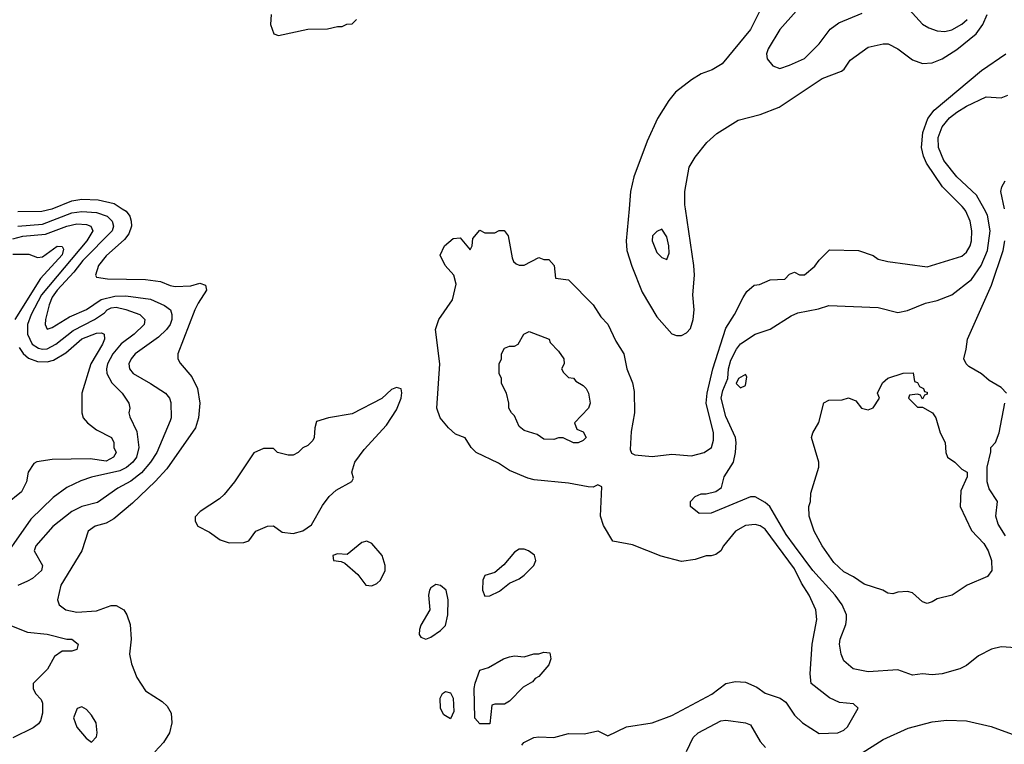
# Model space of a CAD drawing. Header units: inches. Extents: x 1793402 to 1900366, y 320852 to 470679.
# Tile 560 of 604: x 1864298 to 1868303, y 427823 to 430769. Entities that reach past the tile are written whole.
import ezdxf

# ---------------------------------------------------------------- set-up
doc = ezdxf.new("R2010")
doc.units = ezdxf.units.IN
doc.header["$MEASUREMENT"] = 0
doc.layers.add('B8462', color=7, linetype='Continuous')
doc.layers.add('B8463', color=7, linetype='Continuous')

msp = doc.modelspace()

# ---------------------------------------------------------------- linework, layer by layer
at = {"layer": 'B8462', "color": 4}
for points, elevation in [([(1864290, 429988.7), (1864388, 429990), (1864428.8, 430000)], 356), ([(1864290, 429930.2), (1864390, 429938), (1864510, 429983.6), (1864550, 429989.1), (1864610, 429985.2), (1864653.4, 429970), (1864674.4, 429950), (1864679.5, 429930), (1864673.7, 429910), (1864554.6, 429790), (1864518, 429742), (1864450.4, 429670), (1864430, 429640.9), (1864417, 429610), (1864403, 429550), (1864400.7, 429530), (1864410, 429511.3), (1864430, 429517.3), (1864499.7, 429560.3), (1864570, 429590.4), (1864629, 429631), (1864685.1, 429645.1), (1864730, 429645.8), (1864830, 429632.2), (1864887.1, 429607.1), (1864910.5, 429590), (1864917.1, 429570), (1864916.4, 429550), (1864910.4, 429530), (1864895.5, 429510), (1864862, 429478), (1864767.3, 429410), (1864750.6, 429390), (1864742, 429370), (1864744.9, 429350), (1864758.8, 429330), (1864830.4, 429290.4), (1864890.4, 429250.4), (1864906.8, 429230), (1864912.8, 429212.8), (1864914, 429150), (1864910, 429138), (1864854.9, 429010), (1864830.4, 428970), (1864793.3, 428926.7), (1864750, 428893.3), (1864696.2, 428863.8), (1864613.8, 428806.2), (1864550, 428789.5), (1864510, 428769.4), (1864432.1, 428707.9), (1864362.8, 428630), (1864356, 428610), (1864390.6, 428550.6), (1864386, 428530), (1864350, 428497.2), (1864330, 428486), (1864290, 428469.2)], 352), ([(1864715.1, 430000), (1864730.3, 429990.3), (1864745.5, 429970), (1864750.6, 429950), (1864753, 429930), (1864741.7, 429898.3), (1864724.4, 429875.6), (1864650, 429809.2), (1864618.8, 429770), (1864606, 429730), (1864610, 429722), (1864655.3, 429715.3), (1864810, 429713.4), (1864870, 429704.9), (1864910, 429687.7), (1864930, 429684.9), (1864993.6, 429686.4), (1865030, 429698), (1865054, 429690), (1865058, 429670), (1865023, 429617), (1865010.4, 429589.6), (1864941, 429410), (1864941, 429390), (1864950, 429372), (1864997.3, 429317.3), (1865021.6, 429270), (1865030.4, 429210), (1865024.9, 429150), (1865013, 429110), (1864896.7, 428943.3), (1864849, 428891), (1864756.7, 428803.3), (1864680.9, 428739.1), (1864650, 428722.7), (1864604.7, 428710), (1864576, 428690), (1864550.8, 428610), (1864465.5, 428470), (1864451, 428410), (1864458, 428390), (1864484.7, 428370), (1864530, 428360.5), (1864610, 428365.5), (1864670, 428387.3), (1864690, 428387.3), (1864721, 428370), (1864734, 428350), (1864747.7, 428310), (1864750.5, 428250.5), (1864743.8, 428190), (1864752.7, 428150), (1864774.2, 428094.2), (1864810, 428041), (1864877.5, 427997.5), (1864897.5, 427977.5), (1864913.4, 427950), (1864916.3, 427910), (1864907.7, 427870), (1864882, 427830), (1864847.3, 427792.7)], 356), ([(1866340.4, 427819.6), (1866349.1, 427830.9), (1866389.4, 427850.6), (1866410, 427854), (1866470, 427850.7), (1866530, 427866.8), (1866594.8, 427865.2), (1866650, 427878), (1866690, 427858), (1866766.3, 427893.7), (1866870, 427910.6), (1866950, 427940.7), (1867112.9, 428027.1), (1867170, 428070.8), (1867210, 428078.8), (1867250, 428076), (1867295.9, 428055.9), (1867330.9, 428030.9), (1867390.7, 428010.7), (1867414.4, 427994.4), (1867450, 427942), (1867482, 427910), (1867550, 427866.8), (1867626, 427870), (1867650, 427881), (1867665.6, 427894.4), (1867708, 427970), (1867690, 427988), (1867632.9, 427992.9), (1867592.5, 428012.5), (1867518, 428070), (1867514, 428110), (1867522, 428230), (1867540.9, 428330), (1867536, 428370), (1867509.3, 428430), (1867478.3, 428478.3), (1867450, 428536), (1867330, 428698), (1867310, 428711.8), (1867290, 428717), (1867250, 428712.3), (1867210, 428689), (1867161, 428630), (1867150.6, 428609.4), (1867130, 428595.3), (1867110.7, 428589.3), (1867090, 428589.2), (1867045.2, 428574.8), (1866990, 428566.6), (1866907.6, 428587.6), (1866790, 428634), (1866710, 428648.7), (1866672.5, 428712.5), (1866660.9, 428750), (1866666, 428870), (1866650, 428878), (1866631.1, 428868.9), (1866610.8, 428869.2), (1866530, 428884.5), (1866390, 428898.4), (1866364.7, 428904.7), (1866290, 428936), (1866245.4, 428965.4), (1866155.3, 429010), (1866134, 429030), (1866110, 429068.7), (1866070, 429084), (1866042, 429110), (1866008.7, 429150), (1865994, 429190), (1866006.3, 429370), (1865989.3, 429510), (1866002.7, 429550), (1866058, 429630), (1866073.2, 429693.2), (1866064, 429730), (1866029, 429770), (1866008.7, 429811.3), (1866026, 429850), (1866060.4, 429879.6), (1866090, 429882), (1866130, 429834), (1866138, 429850), (1866140.4, 429879.6), (1866170, 429914), (1866190, 429902), (1866230, 429902), (1866248.4, 429911.6), (1866268.4, 429911.6), (1866284.7, 429890), (1866300.7, 429800.7), (1866306.4, 429786.4), (1866316.9, 429776.9), (1866330, 429771.3), (1866350, 429771.3), (1866410, 429802), (1866430, 429794), (1866450, 429794), (1866472, 429770), (1866478, 429718), (1866530, 429712), (1866630.8, 429610), (1866661.4, 429561.4), (1866690, 429531.3), (1866722.5, 429462.5), (1866754.8, 429410), (1866767.7, 429350), (1866790, 429292), (1866797.5, 429257.5), (1866799.1, 429170), (1866785.2, 429094.8), (1866781.4, 429021.4), (1866786.8, 429006.8), (1866799.8, 428999.8), (1866870, 428993.4), (1866950, 429002), (1867030, 428996.3), (1867082, 429010), (1867112.3, 429030), (1867120.7, 429059.3), (1867119.7, 429090), (1867089.7, 429210), (1867093.7, 429250), (1867116.9, 429350), (1867170, 429514.8), (1867205.2, 429570), (1867240.2, 429639.8), (1867256.4, 429663.6), (1867286, 429690), (1867307.3, 429692.7), (1867350, 429712), (1867410, 429714), (1867430, 429734), (1867450, 429742), (1867470, 429732), (1867490, 429732), (1867532.9, 429767.1), (1867550, 429792), (1867592.7, 429832.7), (1867710, 429831.3), (1867770, 429810.8), (1867790, 429796), (1867830, 429786), (1867990, 429764), (1868130, 429807.3), (1868150, 429824), (1868164.5, 429850), (1868169.6, 429870.4), (1868171.6, 429910), (1868164.5, 429950), (1868147, 429990), (1868139.5, 430000)], 356), ([(1866776.6, 430000), (1866764.9, 429870), (1866768, 429830), (1866787.3, 429767.3), (1866830, 429661), (1866890, 429561), (1866950, 429491.3), (1866970, 429484.7), (1866990, 429484.7), (1867010, 429496), (1867026.3, 429513.7), (1867037, 429550), (1867041.6, 429590), (1867036.3, 429650), (1867042.4, 429730), (1867040.5, 429770), (1867006.3, 430000)], 364), ([(1868350, 428215.3), (1868290, 428219), (1868250.7, 428209.3), (1868198, 428182), (1868150, 428144), (1868122, 428130), (1868050, 428109.3), (1868010, 428105.2), (1867970.9, 428109.1), (1867930, 428104), (1867870, 428126), (1867750, 428117.2), (1867688, 428130), (1867650, 428162), (1867639.3, 428190), (1867632.7, 428230), (1867636, 428250), (1867659, 428310), (1867661.2, 428330), (1867661.2, 428350), (1867643.7, 428390), (1867614.5, 428430), (1867524.2, 428530), (1867450, 428629.6), (1867416.3, 428676.3), (1867349.3, 428790), (1867330, 428806.6), (1867290, 428829.2), (1867270, 428829), (1867110, 428762.7), (1867061.2, 428761.2), (1867026, 428790), (1867026, 428810), (1867046, 428830), (1867070, 428842), (1867090, 428842), (1867130, 428851.3), (1867153.2, 428866.8), (1867164, 428910), (1867201.2, 428970), (1867209.4, 429010), (1867212.7, 429050), (1867209.5, 429070), (1867170, 429155.3), (1867152, 429230), (1867158, 429262), (1867179, 429310), (1867180.7, 429350), (1867190, 429384.7), (1867213.2, 429430), (1867230, 429450.7), (1867289, 429490), (1867350, 429510.5), (1867435.6, 429564.4), (1867463.3, 429576.7), (1867546.8, 429593.2), (1867590, 429607.7), (1867790, 429598.8), (1867870, 429578.8), (1867910, 429586.8), (1867983.2, 429616.8), (1868030, 429626.8), (1868090, 429650.8), (1868170, 429713.4), (1868209.7, 429770.3), (1868234.7, 429830), (1868245.1, 429910), (1868234.8, 429974.8), (1868220.7, 430000)], 352), ([(1864270, 429878.5), (1864310, 429888.9), (1864402.8, 429897.2), (1864490, 429930.2), (1864530, 429939.6), (1864570, 429937), (1864586.8, 429930), (1864594.9, 429910), (1864570.3, 429870), (1864386.2, 429650), (1864344.6, 429570), (1864328.9, 429530), (1864328.9, 429490), (1864348.7, 429450), (1864373.9, 429433.9), (1864390, 429428.9), (1864410, 429430.3), (1864445.1, 429450), (1864514.9, 429505.1), (1864602, 429550), (1864642.7, 429577.3), (1864653.2, 429590), (1864670, 429597.6), (1864690, 429600.4), (1864729.4, 429590.6), (1864786, 429570), (1864806.8, 429550), (1864804, 429530), (1864763, 429490), (1864710, 429451.5), (1864677, 429410), (1864655.3, 429370), (1864650.4, 429350), (1864652.7, 429330), (1864672.2, 429292.2), (1864714.8, 429250), (1864741, 429210), (1864746, 429190), (1864741, 429170), (1864745.4, 429154.6), (1864774.4, 429094.4), (1864782.4, 429030), (1864772.2, 428990), (1864757.6, 428970), (1864732, 428948), (1864705.1, 428934.9), (1864590.4, 428909.6), (1864545.8, 428894.2), (1864490, 428866.6), (1864433.8, 428826.2), (1864342.3, 428737.7), (1864193.3, 428526.7)], 348), ([(1864270, 429815.3), (1864335.2, 429815.2), (1864370, 429802), (1864390, 429804.7), (1864450, 429847.7), (1864470, 429846.8), (1864476.2, 429836.2), (1864470, 429813.2), (1864382.6, 429717.4), (1864278, 429550)], 344), ([(1868312.3, 429250), (1868290, 429273.2), (1868242, 429302), (1868210, 429329), (1868159, 429359), (1868148, 429370), (1868138, 429390), (1868148.7, 429430), (1868153.2, 429470), (1868251.6, 429690), (1868298.3, 429830), (1868305.1, 429870)], 348), ([(1864296, 429436), (1864312.1, 429412.1), (1864333.4, 429393.4), (1864370, 429379.6), (1864410, 429378.3), (1864435.5, 429384.5), (1864485.9, 429414.1), (1864550, 429471.8), (1864610, 429494.4), (1864630, 429496.3), (1864641, 429490), (1864642, 429470), (1864634.9, 429450), (1864586.4, 429370), (1864550.6, 429250), (1864550.6, 429170), (1864556.3, 429150), (1864574, 429130), (1864610, 429101.6), (1864671, 429070), (1864681, 429050), (1864681, 429030), (1864690, 429008.7), (1864678.8, 428990), (1864650, 428974.5), (1864583.9, 428983.9), (1864430, 428981.3), (1864367.9, 428972.1), (1864354.8, 428965.2), (1864332, 428930), (1864324.7, 428890), (1864304.7, 428850), (1864241.6, 428798.4)], 344), ([(1868308.7, 428670), (1868278, 428718), (1868268.7, 428750), (1868275.3, 428810), (1868242, 428862), (1868234, 428890), (1868234, 428950), (1868248.4, 429011.6), (1868248.7, 429030), (1868268, 429050), (1868282, 429090), (1868305.2, 429210)], 348), ([(1864230, 428318.8), (1864330, 428279.1), (1864410, 428270.7), (1864490, 428251), (1864510, 428250.8), (1864536, 428230), (1864530, 428209), (1864510, 428202), (1864470, 428202), (1864439.8, 428180.2), (1864410.9, 428129.1), (1864352, 428070), (1864352, 428050), (1864362, 428030), (1864385.4, 428005.4), (1864391, 427990), (1864391, 427950), (1864382, 427918), (1864374.4, 427905.6), (1864352, 427890), (1864270, 427849.2)], 352), ([(1867010, 427794), (1867038, 427850), (1867058, 427870), (1867150, 427918.8), (1867170, 427921), (1867250, 427910.8), (1867270, 427902), (1867310, 427834), (1867332, 427810)], 352), ([(1867710, 427778.8), (1867810, 427842), (1867911.9, 427888.1), (1868010, 427914), (1868070, 427920.7), (1868150, 427918.8), (1868250, 427894.8), (1868350, 427858.8)], 352)]:
    msp.add_lwpolyline(points, dxfattribs=dict(at, elevation=elevation))
for points, elevation in [([(1866910, 429918), (1866890, 429908), (1866872, 429890), (1866871.3, 429870), (1866890, 429822), (1866910, 429802), (1866930, 429794), (1866940.4, 429819.6), (1866939, 429850), (1866930, 429886)], 368), ([(1866550, 429048), (1866508.4, 429068.4), (1866490, 429068.7), (1866470, 429062), (1866430, 429064), (1866403.1, 429083.1), (1866350, 429099), (1866330, 429115.3), (1866310, 429158), (1866298, 429170), (1866288, 429190), (1866288, 429210), (1866278, 429250), (1866258, 429290), (1866258, 429310), (1866248, 429330), (1866248, 429370), (1866258, 429390), (1866258, 429410), (1866270, 429434), (1866290, 429442), (1866310, 429442), (1866326, 429450), (1866348.9, 429491.1), (1866370, 429502), (1866451, 429470), (1866456, 429456), (1866490, 429422), (1866511.3, 429390), (1866512, 429370), (1866502, 429350), (1866510, 429334), (1866530, 429314), (1866550, 429312), (1866559.6, 429299.6), (1866590, 429282), (1866602, 429270), (1866612, 429250), (1866618, 429210), (1866612, 429190), (1866554, 429130), (1866564.7, 429104.7), (1866590, 429094), (1866602, 429070), (1866590, 429058), (1866570, 429048.7)], 352), ([(1867250, 429326), (1867222, 429310), (1867212, 429290), (1867230, 429272), (1867250, 429282), (1867256.4, 429316.4)], 352), ([(1867970, 429226), (1867962, 429242), (1867950, 429246), (1867918, 429242), (1867914, 429230), (1867950, 429194), (1867970, 429194), (1868011.1, 429171.1), (1868024.7, 429150), (1868042, 429090), (1868062, 429050), (1868064.7, 429010), (1868072, 428990), (1868102, 428970), (1868130, 428942), (1868152, 428930), (1868152, 428910), (1868126.4, 428853.6), (1868124, 428790), (1868170, 428692), (1868219.8, 428639.8), (1868238, 428610), (1868251.3, 428570), (1868252, 428530), (1868235.3, 428504.7), (1868152, 428470), (1868090.7, 428429.3), (1868030, 428414), (1868010, 428402), (1867990, 428395.3), (1867970, 428402), (1867930, 428439), (1867910, 428444), (1867870, 428442), (1867850, 428435.3), (1867830, 428438), (1867809.1, 428449.1), (1867733.6, 428473.6), (1867690, 428504), (1867650, 428524), (1867610, 428562), (1867562, 428630), (1867529.4, 428689.4), (1867508.7, 428750), (1867508, 428790), (1867515.3, 428810), (1867516.4, 428843.6), (1867548, 428950), (1867548, 428970), (1867519, 429070), (1867524, 429090), (1867549.1, 429130.9), (1867569, 429211), (1867590, 429222), (1867643.6, 429223.6), (1867670, 429232), (1867698.8, 429218.8), (1867722, 429190), (1867750, 429182.8), (1867769.1, 429190.9), (1867795.3, 429230), (1867788, 429250), (1867807.3, 429292.7), (1867830, 429312), (1867891.3, 429331.3), (1867932.7, 429332.7), (1867938, 429298), (1867950, 429294), (1867958, 429278), (1867974, 429270), (1867978, 429258), (1867990, 429254), (1867990, 429246), (1867978, 429242)], 348), ([(1865830, 429273.2), (1865810, 429265.2), (1865770.4, 429229.6), (1865650, 429167), (1865554, 429150), (1865504.7, 429135.3), (1865498, 429110), (1865496, 429070), (1865490, 429058), (1865470, 429038), (1865450, 429028.7), (1865430, 429009), (1865410, 428999), (1865390, 428999), (1865346, 429010), (1865330, 429026), (1865290, 429026), (1865250, 429008), (1865171, 428890), (1865130, 428839), (1865110, 428821.2), (1865031.3, 428770), (1865011.6, 428748.4), (1865011.3, 428730), (1865022, 428710), (1865070, 428686), (1865113.7, 428653.7), (1865150, 428642), (1865210, 428644), (1865229.2, 428650.8), (1865258, 428690), (1865306, 428710), (1865330, 428710.8), (1865366, 428686), (1865410, 428680.7), (1865450, 428690.7), (1865484.7, 428715.3), (1865530, 428794), (1865556, 428830), (1865584.4, 428855.6), (1865648.9, 428891.1), (1865655.3, 428904.7), (1865649.2, 428930), (1865660.9, 428970), (1865698.6, 429021.4), (1865790, 429120.7), (1865830, 429182.8), (1865849.3, 429230), (1865852.3, 429252.3), (1865848.9, 429268.9)], 364), ([(1865710, 428648.7), (1865690, 428644), (1865630, 428595.3), (1865590, 428597.2), (1865572, 428590), (1865574, 428570), (1865606, 428566), (1865619.8, 428559.8), (1865673.8, 428513.8), (1865706, 428470), (1865730, 428467.3), (1865750, 428476.3), (1865766, 428490), (1865784.5, 428530), (1865784.5, 428550), (1865772, 428590), (1865730, 428639)], 364), ([(1866350, 428616), (1866330, 428616), (1866310, 428604), (1866267.5, 428552.5), (1866230, 428522), (1866190, 428508.7), (1866182, 428490), (1866180.7, 428450), (1866190, 428424.7), (1866210, 428426), (1866250, 428446), (1866290, 428478), (1866330, 428496), (1866350, 428511), (1866389, 428550), (1866397.2, 428570), (1866392.1, 428592.1), (1866368, 428610)], 364), ([(1865990, 428473.2), (1865970, 428459), (1865964.9, 428450), (1865960.7, 428430), (1865966.8, 428370), (1865930, 428308), (1865924, 428290), (1865922.8, 428270), (1865930, 428258), (1865950, 428251), (1865970, 428258.8), (1866010, 428286), (1866030, 428306), (1866039.3, 428350), (1866041.2, 428410), (1866032.7, 428450), (1866010, 428468.7)], 364), ([(1866170, 427906), (1866149.1, 427929.1), (1866147, 428050), (1866150, 428072), (1866170, 428124.7), (1866204.7, 428135.3), (1866266, 428170), (1866290, 428178), (1866310, 428182), (1866350, 428178), (1866389.1, 428190.9), (1866410, 428191.3), (1866430, 428198), (1866454.8, 428194.8), (1866458, 428170), (1866450, 428146), (1866410, 428098), (1866394, 428090), (1866383.6, 428076.4), (1866345.4, 428054.6), (1866290, 427998), (1866270, 427986), (1866230, 427986), (1866218, 427982), (1866210, 427906)], 356), ([(1866050, 427926), (1866023.1, 427943.1), (1866008.9, 427968.9), (1866008.7, 428010), (1866018, 428030), (1866030, 428038), (1866050, 428032), (1866061, 428010), (1866063.6, 427956.4)], 356), ([(1864550, 427975.3), (1864531.1, 427968.9), (1864516, 427930), (1864530, 427892), (1864568, 427848), (1864590, 427832), (1864610, 427854), (1864613.2, 427870), (1864609.2, 427910), (1864590, 427942), (1864570, 427964)], 356)]:
    msp.add_lwpolyline(points, close=True, dxfattribs=dict(at, elevation=elevation))
at = {"layer": 'B8463', "color": 4}
for points, elevation in [([(1867330.7, 430850), (1867270, 430729), (1867156, 430590), (1867115.2, 430564.8), (1867070, 430549.2), (1867030, 430525.2), (1866966.2, 430473.8), (1866938.8, 430441.2), (1866892.5, 430367.5), (1866850, 430275.3), (1866796.3, 430130), (1866783, 430070), (1866776.6, 430000)], 364), ([(1867456.8, 430803.2), (1867390, 430728.7), (1867342.8, 430650), (1867336, 430630), (1867338, 430610), (1867361.4, 430581.4), (1867390, 430570.8), (1867430, 430584), (1867490, 430611), (1867550, 430671.3), (1867595.3, 430730), (1867630, 430756), (1867724.8, 430795.2)], 368), ([(1867916, 430810), (1867970.5, 430750.5), (1867995.9, 430735.9), (1868030, 430724), (1868061.4, 430721.4), (1868090, 430728), (1868130, 430750.5), (1868151.8, 430770)], 368), ([(1865321, 430790), (1865318, 430750), (1865331.6, 430711.6), (1865350, 430704.7), (1865470, 430731), (1865550, 430731.3), (1865590, 430742), (1865610, 430742), (1865628.9, 430751.1), (1865650, 430752), (1865668, 430770)], 364), ([(1867006.3, 430000), (1867003.9, 430016.1), (1867003.6, 430070), (1867020.9, 430170), (1867046, 430210), (1867093.2, 430270), (1867133.4, 430306.6), (1867220.1, 430359.9), (1867310, 430384), (1867386.8, 430413.2), (1867562, 430530), (1867640.2, 430559.8), (1867651.9, 430568.1), (1867675.5, 430604.5), (1867750, 430657.3), (1867810, 430670.7), (1867830.5, 430670.5), (1867870.6, 430650.6), (1867930, 430606), (1867970, 430590.8), (1868010, 430594), (1868050, 430610.5), (1868110, 430648.2), (1868188.5, 430711.5), (1868215.6, 430750), (1868233.6, 430790)], 364), ([(1868139.5, 430000), (1868132, 430010), (1868051.8, 430090), (1867986.1, 430186.1), (1867973.9, 430213.9), (1867966.3, 430250), (1867971.3, 430310), (1867992.3, 430367.7), (1868018.2, 430401.8), (1868210, 430563), (1868310, 430630.8)], 356), ([(1868220.7, 430000), (1868190, 430055.1), (1868109.8, 430129.8), (1868057, 430197), (1868035.1, 430250), (1868033.6, 430290), (1868050, 430334), (1868080.9, 430370), (1868110, 430392.7), (1868150, 430418), (1868230, 430454.8), (1868290, 430451.3), (1868318, 430462)], 352), ([(1868303.4, 430000), (1868289.2, 430070), (1868293.2, 430090), (1868306.6, 430113.4)], 348), ([(1864428.8, 430000), (1864430, 430000.3), (1864510, 430032), (1864550, 430038.9), (1864616.2, 430036.2), (1864681.4, 430021.4), (1864715.1, 430000)], 356)]:
    msp.add_lwpolyline(points, dxfattribs=dict(at, elevation=elevation))

doc.saveas('drawing.dxf')
